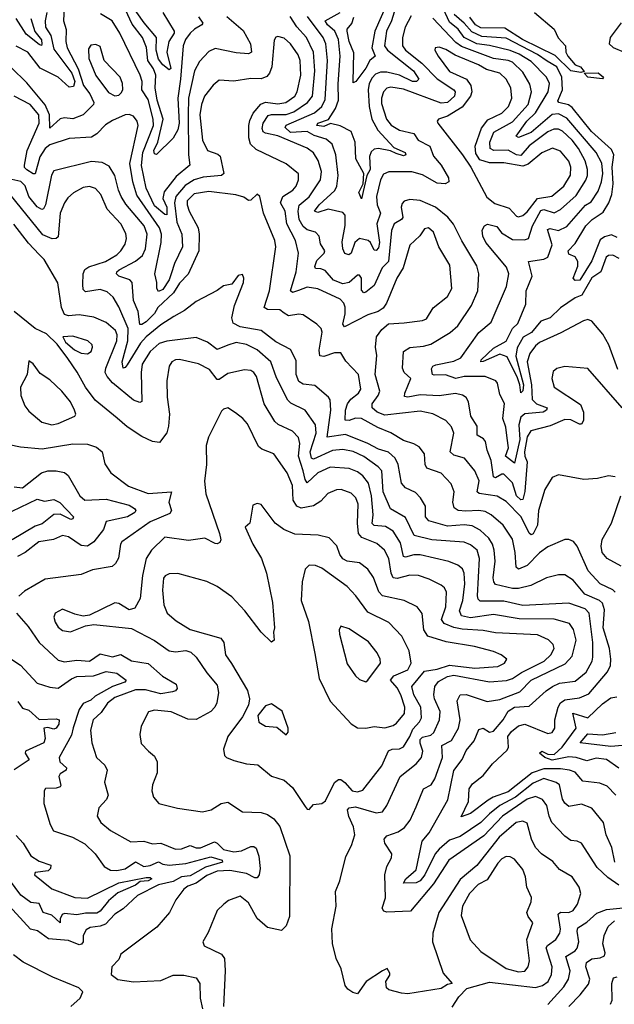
# Model space of a CAD drawing. Extents: x 1552033 to 1694788, y 811965 to 917215.
# Tile 515 of 632: x 1651091 to 1653932, y 890706 to 895410. Entities that reach past the tile are written whole.
import ezdxf

# ---------------------------------------------------------------- set-up
doc = ezdxf.new("R2010")
doc.units = 0

msp = doc.modelspace()

# ---------------------------------------------------------------- linework, layer by layer
at = {"layer": '0CON20XD'}
for points in [[(1651774.9, 895445), (1651829.7, 895355), (1651829.8, 895345), (1651804, 895305), (1651793.8, 895255), (1651813, 895177), (1651805, 895170.8), (1651775, 895194.8), (1651755, 895222), (1651742.7, 895265), (1651745.1, 895325.1), (1651686.4, 895395), (1651572.6, 895555)], [(1652901.1, 895515), (1652868.1, 895405), (1652843.8, 895355), (1652834.8, 895285), (1652848.4, 895265), (1652972.9, 895165), (1652997.7, 895125), (1652987.5, 895115), (1652968, 895115), (1652905, 895144.1), (1652845, 895160), (1652815, 895160), (1652790.9, 895149.1), (1652775, 895132.4), (1652761.4, 895105), (1652755.4, 895074.6), (1652760.3, 894995), (1652774.1, 894935), (1652802.7, 894882.7), (1652879.5, 894799.5), (1652933.1, 894775), (1652936.4, 894763.6), (1652925, 894759.2), (1652890.4, 894770.4), (1652863, 894783), (1652805, 894794.8), (1652785, 894791.3), (1652770.8, 894779.2), (1652763.1, 894756.9), (1652765.8, 894695), (1652749.6, 894665), (1652725, 894553.3), (1652711.8, 894585), (1652732.5, 894625), (1652734.7, 894675), (1652697.5, 894745), (1652693.8, 894825), (1652675.2, 894875.2), (1652622.2, 894902.2), (1652576.1, 894913.9), (1652545, 894900), (1652510.9, 894905), (1652515, 894915.2), (1652566.4, 894933.6), (1652600.2, 894985), (1652614.8, 895025), (1652613.3, 895103.3), (1652623.1, 895235), (1652614.3, 895315), (1652597.6, 895355), (1652561.4, 895385), (1652550, 895405), (1652622.9, 895445)], [(1651303.3, 895473.3), (1651301.2, 895405), (1651313.4, 895363.4), (1651311.2, 895305), (1651318.6, 895275), (1651369.9, 895175), (1651395.3, 895095.3), (1651426.1, 895056.1), (1651445.3, 895015), (1651443.8, 895005), (1651394, 894956), (1651345, 894936.8), (1651305, 894940.8), (1651285, 894936.2), (1651235, 894891.9), (1651233.2, 894955), (1651213.1, 895003.1), (1651125, 895107.5), (1651051, 895181)], [(1652842.4, 895477.6), (1652787.6, 895355), (1652774.3, 895275.7), (1652790.3, 895235), (1652763.3, 895215), (1652745, 895178.8), (1652696.5, 895115), (1652685, 895107.5), (1652684, 895114), (1652688.1, 895251.9), (1652665.4, 895305), (1652655.3, 895355), (1652656, 895365), (1652678.8, 895391.2), (1652687.5, 895422.5)], [(1653955, 894269.6), (1653925, 894284.3), (1653905, 894284.1), (1653893.9, 894276.1), (1653867.8, 894205), (1653825, 894176.7), (1653776.9, 894093.1), (1653745, 894081.1), (1653675, 894033.4), (1653625, 893986), (1653580.3, 893969.7), (1653536.1, 893915), (1653496.8, 893893.2), (1653467.2, 893842.8), (1653461.9, 893801.9), (1653497.6, 893665), (1653495, 893636), (1653485, 893626.7), (1653480.8, 893665), (1653469.1, 893699.1), (1653420, 893800), (1653385, 893812), (1653305, 893777.5), (1653294.7, 893774.7), (1653295.6, 893785), (1653355, 893840.6), (1653415.5, 893874.5), (1653445, 893933.8), (1653471.8, 893958.2), (1653509.2, 894050.8), (1653511.6, 894115), (1653539.1, 894185), (1653522, 894255), (1653595, 894266.6), (1653614.8, 894275.2), (1653635.7, 894335), (1653612.9, 894407.1), (1653625, 894411.6), (1653665, 894402.8), (1653705, 894421.9), (1653795, 894523.5), (1653820.9, 894539.1), (1653855, 894591.2), (1653870.7, 894635), (1653876.7, 894675), (1653871.7, 894725), (1653844.8, 894775), (1653705, 894939.3), (1653665, 894960.6), (1653635, 894957), (1653535, 894871.1), (1653475, 894846.5), (1653463.2, 894853.2), (1653514.4, 894925), (1653555.6, 894965), (1653616, 895065), (1653622.7, 895105), (1653607.9, 895135), (1653535, 895209.8), (1653477.3, 895245), (1653435, 895263.5), (1653335, 895287.4), (1653274.8, 895295), (1653215.2, 895325), (1653186.4, 895365), (1653145, 895398.6), (1653104.6, 895484.6)], [(1651220.9, 895445), (1651213.6, 895405), (1651215.2, 895375), (1651239.9, 895335), (1651255, 895269.2), (1651340.4, 895155), (1651355.3, 895114.7), (1651348.9, 895091.1), (1651326.9, 895086.9), (1651275, 895134.7), (1651189.1, 895179.1), (1651130.6, 895255), (1651074.1, 895284.1)], [(1652080.5, 895425), (1652158.3, 895358.3), (1652193.6, 895295), (1652198.5, 895255), (1652185, 895247.1), (1652125, 895251.9), (1652025, 895271.6), (1651995, 895257.8), (1651949.7, 895210.3), (1651926.9, 895165), (1651897.9, 895035), (1651895.4, 894954.6), (1651897.8, 894765), (1651903.8, 894715), (1651838.5, 894661.5), (1651782, 894588), (1651775.2, 894555), (1651793.7, 894515), (1651795, 894477.5), (1651785, 894479.2), (1651735, 894520.2), (1651695.1, 894605.1), (1651673.4, 894713.4), (1651679.6, 894775), (1651730.7, 894905), (1651729.6, 894935), (1651705, 895029.1), (1651674.8, 895075), (1651675.6, 895115), (1651666.6, 895145), (1651569.7, 895345), (1651533.1, 895405), (1651477.9, 895437.9)], [(1651945, 895423.1), (1651966.1, 895393.9), (1651961.9, 895385), (1651926.1, 895365), (1651905.8, 895345), (1651884, 895315), (1651872.1, 895285), (1651860, 895125), (1651846.3, 895035), (1651852.4, 894915), (1651846.5, 894883.5), (1651825, 894844.7), (1651745, 894766.2), (1651735, 894768.9), (1651731.7, 894785), (1651750.9, 894825), (1651777.1, 894935), (1651748.1, 895025), (1651738.9, 895085), (1651741.4, 895145), (1651731.3, 895175), (1651704, 895215), (1651696.4, 895276.4), (1651677.3, 895325), (1651629.1, 895389.1), (1651596.8, 895456.8)], [(1652961, 895429), (1652933.4, 895375), (1652919.5, 895325), (1652920.8, 895285), (1652934.7, 895265), (1653012.1, 895202.1), (1653085, 895127), (1653165.3, 895075), (1653171.2, 895065), (1653168.9, 895045), (1653135.4, 895015), (1653105, 895011), (1652925, 895077.3), (1652865, 895087.6), (1652845, 895082.2), (1652829.2, 895065), (1652819.4, 895035), (1652819.3, 895009.3), (1652843.5, 894935), (1652866.2, 894906.1), (1652905, 894882.1), (1652975, 894865.7), (1652995.5, 894835), (1653050.4, 894805), (1653067.5, 894757.5), (1653104.8, 894714.8), (1653139.3, 894655), (1653142.2, 894635), (1653124, 894626), (1653085, 894629.5), (1653015, 894669), (1652965, 894682.6), (1652855, 894682.3), (1652828.8, 894671.2), (1652815.2, 894644.8), (1652795.2, 894565), (1652798.4, 894525), (1652815.3, 894485), (1652797.1, 894435), (1652810.1, 894345), (1652805, 894320), (1652795, 894307.3), (1652785, 894309.4), (1652767.2, 894345), (1652755.6, 894355.6), (1652715, 894364.7), (1652691.9, 894345), (1652674.7, 894295), (1652663.1, 894286.9), (1652645, 894293.2), (1652635.4, 894315), (1652631.9, 894348.1), (1652646.9, 894426.9), (1652645.9, 894475.9), (1652635, 894489), (1652565, 894504.3), (1652515, 894488.2), (1652500, 894495), (1652522, 894525), (1652596.9, 894593.1), (1652607.1, 894615), (1652612.6, 894665), (1652601.2, 894765), (1652583.8, 894815), (1652555, 894839.5), (1652497.4, 894857.4), (1652465, 894876.1), (1652385, 894871.6), (1652360.2, 894895), (1652364.3, 894905.7), (1652499, 894965), (1652534.4, 894995.6), (1652551, 895029), (1652562.1, 895215), (1652553.8, 895295), (1652541.6, 895325), (1652465.8, 895425)], [(1652415.9, 895375.9), (1652383.8, 895425)], [(1653945, 894370), (1653918.7, 894381.3), (1653885, 894373.2), (1653865, 894357.4), (1653825, 894257.7), (1653766.8, 894165), (1653745, 894163.7), (1653735.5, 894175), (1653757.7, 894232.3), (1653758.3, 894255), (1653745, 894277.3), (1653715, 894290), (1653711.4, 894305), (1653745, 894340), (1653795.7, 894425), (1653825.9, 894455), (1653879.4, 894490.6), (1653905.6, 894535), (1653919.8, 894575), (1653926.7, 894625), (1653921.5, 894705), (1653929, 894765), (1653919.1, 894789.1), (1653823.6, 894875), (1653730.5, 894990.5), (1653713, 895003), (1653667.5, 895015), (1653661.5, 895021.5), (1653684, 895075), (1653681.7, 895135), (1653657.9, 895185), (1653611.5, 895211.5), (1653565, 895243.9), (1653415, 895321.6), (1653298.9, 895328.9), (1653251.2, 895351.2), (1653215, 895394.1), (1653167.1, 895435)], [(1653551.5, 895445), (1653644.3, 895365), (1653663.1, 895323.1), (1653699.1, 895285), (1653700.8, 895255), (1653709.5, 895235), (1653745, 895194.6), (1653770, 895185), (1653787.5, 895162.5), (1653772.7, 895157.3), (1653725, 895165.3), (1653648.8, 895238.8), (1653493.3, 895315), (1653408.8, 895368.8), (1653295, 895371.5), (1653269.6, 895385), (1653242.6, 895422.6)], [(1651143.8, 895415), (1651164.2, 895354.2), (1651195, 895313.1), (1651197.6, 895292.4), (1651195, 895287.1), (1651185, 895292), (1651121.5, 895341.5), (1651074.4, 895415)], [(1653969.1, 893555), (1653805, 893742.9), (1653695, 893753.8), (1653656.9, 893743.1), (1653640.5, 893729.5), (1653633.6, 893695), (1653644.5, 893655), (1653770.7, 893570.7), (1653784.1, 893535), (1653784.7, 893495.3), (1653775, 893478.1), (1653765, 893477.9), (1653725, 893498.2), (1653695, 893500), (1653625, 893469.3), (1653534, 893445), (1653515, 893417.3), (1653503.7, 893345), (1653504, 893325), (1653515, 893296.8), (1653503.8, 893156.2), (1653495, 893117.5), (1653485, 893115.9), (1653464.8, 893135), (1653445, 893197), (1653405, 893238.5), (1653395, 893239.2), (1653365, 893221.8), (1653355, 893226.5), (1653343.4, 893303.4), (1653323.9, 893353.9), (1653317.1, 893395), (1653307.7, 893407.7), (1653277.3, 893425), (1653277.6, 893467.6), (1653247.2, 893515), (1653234.7, 893584.7), (1653224.4, 893605), (1653206.7, 893616.7), (1653173.8, 893623.8), (1653095, 893613.1), (1653005, 893618.4), (1652945.9, 893605.9), (1652930, 893610), (1652930.5, 893625), (1652960, 893695), (1652928.1, 893725), (1652920, 893745), (1652924.7, 893825.2), (1652955, 893843.3), (1653019.9, 893850.1), (1653055, 893860.5), (1653147.3, 893915), (1653185, 893946.9), (1653249.1, 894045), (1653279.6, 894115), (1653285.5, 894195), (1653274.6, 894234.6), (1653203.1, 894353.1), (1653163, 894433), (1653136.6, 894466.6), (1653077.1, 894515), (1653005, 894546.8), (1652955, 894550.9), (1652927.5, 894542.5), (1652918, 894532), (1652913.8, 894515), (1652921.2, 894465), (1652915.2, 894454.8), (1652880.3, 894435), (1652867.3, 894402.7), (1652852.6, 894255), (1652822.6, 894225), (1652785, 894140.6), (1652745, 894107.7), (1652735, 894104.5), (1652725, 894118), (1652724.7, 894174.7), (1652715, 894189.5), (1652705, 894189.1), (1652665, 894153.7), (1652635, 894147.8), (1652590.3, 894165), (1652551.2, 894211.2), (1652530.1, 894219.9), (1652505, 894221.1), (1652500.9, 894230.9), (1652511, 894259), (1652546.4, 894295), (1652548.5, 894305), (1652528.8, 894338.8), (1652522.5, 894375), (1652504.7, 894394.7), (1652465, 894406.2), (1652445, 894421.1), (1652426.6, 894455), (1652421.4, 894495), (1652426.2, 894523.8), (1652475, 894563.2), (1652528.3, 894645), (1652533, 894685), (1652516.8, 894736.8), (1652495, 894774.5), (1652465, 894796.5), (1652325, 894855.1), (1652265, 894867.2), (1652254.6, 894874.6), (1652249.3, 894889.3), (1652254.1, 894915), (1652278.1, 894951.9), (1652295, 894957.1), (1652365, 894957.6), (1652400.8, 894969.2), (1652466.6, 895015), (1652489.7, 895045), (1652501.7, 895165), (1652495.1, 895255.1), (1652460.9, 895325), (1652415.9, 895375.9)], [(1653948.3, 893738.3), (1653906.5, 893856.5), (1653878, 893908), (1653825, 893970), (1653805, 893976.9), (1653785, 893971.9), (1653676.9, 893913.1), (1653575, 893867.5), (1653555, 893851.8), (1653528.1, 893815), (1653515.2, 893775), (1653536.7, 893665), (1653540.2, 893595), (1653560.7, 893575), (1653611.5, 893555), (1653608.4, 893545), (1653591.5, 893535), (1653505, 893527.2), (1653485, 893511.1), (1653475.3, 893475), (1653480.7, 893405), (1653455, 893291.5), (1653411.6, 893325), (1653426.9, 893365), (1653420.9, 893410.9), (1653413.6, 893463.6), (1653399.8, 893505), (1653406.7, 893576.7), (1653385, 893618.8), (1653373.9, 893673.9), (1653365.6, 893685), (1653315, 893705.3), (1653215, 893705.4), (1653175, 893696.2), (1653125, 893713), (1653071.4, 893711.4), (1653063.8, 893715), (1653058.2, 893741.8), (1653065.5, 893754.5), (1653079.2, 893760.8), (1653165, 893778.8), (1653198.2, 893795), (1653284.6, 893915), (1653343.4, 893965), (1653417, 894135), (1653428.9, 894195), (1653417.7, 894227.7), (1653318.1, 894345), (1653304, 894375), (1653300.5, 894405), (1653311.4, 894425), (1653326.8, 894433.2), (1653371.1, 894421.1), (1653392.4, 894392.4), (1653445, 894359.8), (1653502.2, 894357.8), (1653522.2, 894365), (1653540.9, 894425), (1653580.9, 894499.1), (1653595, 894503.9), (1653645, 894487.8), (1653675, 894503.2), (1653749.4, 894570.6), (1653796.4, 894643.6), (1653803.3, 894665), (1653803.7, 894695), (1653792.5, 894735), (1653760.8, 894795), (1653731.5, 894835), (1653685, 894877), (1653665, 894887.2), (1653642.4, 894887.6), (1653615, 894874), (1653525, 894806.5), (1653485, 894761.5), (1653465, 894764.6), (1653425, 894786), (1653356.7, 894785), (1653339.2, 894795), (1653337.9, 894825), (1653357.1, 894872.9), (1653445, 894921.2), (1653520.7, 895005), (1653536.1, 895065), (1653528.8, 895101.2), (1653495, 895158.6), (1653445, 895207.2), (1653425, 895215.7), (1653355, 895224.5), (1653201.4, 895281.4), (1653175, 895300.3), (1653065, 895416.8)], [(1653965, 895394.2), (1653912.3, 895325), (1653907.1, 895295), (1653926.6, 895276.6), (1653978.5, 895255)], [(1653935.5, 893225.5), (1653905, 893231.4), (1653851.7, 893218.3), (1653786.2, 893213.8), (1653665, 893235.8), (1653635, 893222.5), (1653599.5, 893165), (1653570, 893065), (1653565.2, 892995), (1653545, 892953.6), (1653535, 892948.2), (1653525, 892956.4), (1653487.4, 893035), (1653415, 893108.1), (1653373.1, 893133.1), (1653287, 893147), (1653276.1, 893155), (1653286.2, 893206.2), (1653265, 893254.4), (1653216.5, 893315), (1653165, 893329.7), (1653148.5, 893345), (1653165.9, 893435), (1653154.6, 893465), (1653126.4, 893495), (1653065, 893527.6), (1653005, 893540), (1652835, 893519.9), (1652798.6, 893535), (1652775.3, 893555), (1652774.6, 893575), (1652804.3, 893615), (1652811.2, 893635), (1652789.5, 893715), (1652798.2, 893805), (1652791.4, 893845), (1652795.4, 893895), (1652820.8, 893929.1), (1652853.7, 893956.3), (1652927.9, 893962.1), (1653015, 893972.3), (1653035, 893981.1), (1653067.3, 894032.7), (1653135, 894088.1), (1653156.2, 894125), (1653146.6, 894236.6), (1653094.3, 894324.3), (1653068, 894395), (1653045, 894415.4), (1653025, 894410.6), (1653003.4, 894376.6), (1652955, 894332.5), (1652923.4, 894225), (1652892.3, 894175), (1652843.9, 894056.1), (1652828.3, 894031.7), (1652804.6, 894015.4), (1652755, 893999.1), (1652643.3, 893943.2), (1652634.8, 893954.8), (1652646.5, 894005), (1652645.8, 894035.8), (1652639.6, 894055), (1652622.5, 894075), (1652515, 894124.5), (1652465, 894131.4), (1652423.8, 894116.2), (1652395, 894106.1), (1652384.8, 894114.8), (1652412, 894205), (1652423, 894295), (1652408.4, 894355), (1652367.2, 894435), (1652359.5, 894495), (1652336.7, 894535), (1652348.4, 894565), (1652396.2, 894595), (1652412.7, 894615), (1652424, 894645), (1652423.2, 894673.2), (1652365, 894721.5), (1652220.5, 894790.5), (1652194.6, 894814.6), (1652185.2, 894845), (1652185.3, 894905), (1652191.2, 894928.8), (1652206.8, 894963.2), (1652243.4, 895006.6), (1652265, 895016.6), (1652325, 895008.1), (1652363.3, 895015), (1652405, 895044.7), (1652417.6, 895065), (1652433.9, 895145), (1652432, 895215), (1652421.9, 895241.9), (1652384.6, 895295), (1652355, 895321.3), (1652325, 895328.9), (1652315, 895325.7), (1652307.3, 895312.7), (1652295.9, 895184.1), (1652285.5, 895155), (1652271.8, 895138.2), (1652245, 895126.9), (1652195, 895129.2), (1652115, 895115.5), (1652045, 895121.1), (1652015, 895097.8), (1651974.3, 895045), (1651959.8, 895005), (1651952.6, 894955), (1651964.5, 894835), (1651988.2, 894785), (1652038.1, 894768.1), (1652048.5, 894758.5), (1652067.1, 894675), (1652055.2, 894664.8), (1651967.8, 894657.8), (1651924.9, 894645.1), (1651882.3, 894617.7), (1651837.5, 894565), (1651831.1, 894535), (1651842.6, 894442.6), (1651865.2, 894385), (1651869.7, 894325), (1651831.2, 894245), (1651815, 894195.6), (1651805, 894167.3), (1651775, 894120.5), (1651755, 894111.8), (1651746.9, 894125), (1651747.2, 894155), (1651736.7, 894195), (1651767.7, 894345), (1651769.2, 894385), (1651758.4, 894415), (1651651.1, 894571.1), (1651631, 894635), (1651616.7, 894723.3), (1651656.7, 894905), (1651653.1, 894925), (1651635, 894948.9), (1651615, 894956.5), (1651595.4, 894954.6), (1651535, 894927.7), (1651501.6, 894908.4), (1651460, 894865), (1651435, 894849.3), (1651328.2, 894841.8), (1651235, 894811.5), (1651213.7, 894795), (1651188, 894755), (1651165.7, 894674.3), (1651155, 894673.7), (1651125, 894692.5), (1651114.4, 894704.4), (1651114.2, 894714.2), (1651126.7, 894785), (1651184.3, 894915), (1651183.2, 894955), (1651140.8, 895005), (1651065, 895044.8)], [(1651545, 895046.2), (1651565, 895049.5), (1651578.2, 895061.8), (1651583.3, 895076.7), (1651582.7, 895105), (1651572, 895135), (1651495.3, 895215), (1651475, 895282), (1651455, 895291.4), (1651431.7, 895288.3), (1651419.7, 895270.3), (1651421.8, 895225), (1651455, 895143.5), (1651515, 895062.1), (1651545, 895046.2)], [(1653475, 894468.7), (1653495, 894474.7), (1653515, 894491.6), (1653564.7, 894555.3), (1653633.8, 894566.2), (1653691.6, 894615), (1653722.5, 894667.5), (1653723.8, 894705), (1653715, 894734.4), (1653675, 894781.3), (1653636.5, 894796.5), (1653585, 894774.3), (1653520.4, 894719.6), (1653495, 894709.9), (1653405, 894725.5), (1653335, 894725.6), (1653290.1, 894740.1), (1653271.2, 894771.2), (1653267.5, 894805), (1653298.1, 894891.9), (1653328.6, 894931.4), (1653395, 894963.9), (1653426.3, 894995), (1653442.8, 895035), (1653438.3, 895085), (1653414.7, 895125), (1653385.1, 895155.1), (1653321.8, 895171.8), (1653283.1, 895195), (1653171.1, 895241.1), (1653127.4, 895267.4), (1653095, 895279.4), (1653076.7, 895275), (1653074.3, 895265), (1653090.4, 895235), (1653145, 895162.2), (1653226.1, 895126.1), (1653246.7, 895095), (1653251.7, 895065), (1653244.5, 895045), (1653205, 894991.9), (1653135, 894949.7), (1653092.5, 894935), (1653085.8, 894925), (1653088.6, 894915), (1653207.5, 894765), (1653245.9, 894705.9), (1653322.8, 894562.8), (1653361.9, 894531.9), (1653429.5, 894509.5), (1653465, 894471.8), (1653475, 894468.7)], [(1653875, 895126.7), (1653805.5, 895135.5), (1653787.5, 895155), (1653855, 895155.3), (1653880, 895135), (1653875, 895126.7)], [(1653936.5, 892675), (1653925, 892686.7), (1653865, 892714.6), (1653806.9, 892776.9), (1653754.1, 892894.1), (1653737, 892917), (1653715, 892927.1), (1653695, 892926.7), (1653615, 892891.6), (1653575, 892863.5), (1653515, 892802.4), (1653474.3, 892784.3), (1653463.2, 892795), (1653459.1, 892865), (1653445, 892927.5), (1653400.4, 892995), (1653344.4, 893044.4), (1653315, 893060.5), (1653285.2, 893065.2), (1653222.2, 893062.2), (1653185.6, 893065.6), (1653167.3, 893077.3), (1653160.8, 893105), (1653166.9, 893155), (1653153, 893193), (1653105, 893243.1), (1653036.8, 893266.8), (1653028.4, 893285), (1653024.5, 893335), (1652999.1, 893369.1), (1652973.8, 893383.8), (1652925, 893399.6), (1652865, 893436.4), (1652801.9, 893461.9), (1652725, 893503.9), (1652695, 893505.5), (1652665, 893494.5), (1652645.9, 893495.9), (1652647.6, 893545), (1652657.3, 893575), (1652673.8, 893596.2), (1652710.3, 893625), (1652721.1, 893645), (1652710.4, 893715), (1652649.1, 893779.1), (1652625, 893818.9), (1652595, 893818.9), (1652545, 893800.8), (1652524.7, 893804.7), (1652521.8, 893831.8), (1652536.4, 893916.4), (1652530.9, 893935), (1652511.5, 893955), (1652445, 894000.6), (1652425, 894003.6), (1652375, 893994.6), (1652355, 894008.5), (1652333.9, 894023.9), (1652274.7, 894024.8), (1652260, 894035), (1652284.6, 894114.6), (1652315.3, 894325), (1652310.9, 894355), (1652255.4, 894485), (1652239.2, 894565), (1652225, 894576.2), (1652195, 894547.5), (1652185, 894545.8), (1652161.7, 894561.7), (1652123.1, 894573.1), (1651995, 894589.4), (1651925, 894577.2), (1651891, 894545), (1651891, 894525), (1651901.4, 894495), (1651944.2, 894415), (1651949.4, 894385), (1651946.9, 894305), (1651895.6, 894194.4), (1651855, 894150.7), (1651825.3, 894104.7), (1651751.9, 894035), (1651735.9, 894005.9), (1651695, 893965.8), (1651675, 893953), (1651665, 893953.1), (1651657.5, 894015), (1651635, 894068.8), (1651628.4, 894155), (1651617.1, 894167.1), (1651565.6, 894185), (1651553.5, 894195), (1651555.4, 894205), (1651567.1, 894215), (1651644.1, 894255.9), (1651677.3, 894282.7), (1651692.5, 894315), (1651699.8, 894385), (1651685.2, 894425), (1651599.1, 894529.1), (1651576.7, 894565), (1651563, 894595), (1651545.8, 894665), (1651519.5, 894709.5), (1651485, 894728.2), (1651435, 894731.8), (1651255, 894687.5), (1651243.6, 894666.4), (1651215, 894525.7), (1651205, 894505.5), (1651197, 894503), (1651175, 894515.9), (1651135.6, 894565), (1651116.9, 894616.9), (1651096.1, 894636.1), (1651039.1, 894649.1)], [(1653940, 891705), (1653897.7, 891747.7), (1653862.9, 891762.9), (1653782, 891772), (1653745, 891814.7), (1653718.6, 891825), (1653675, 891831.5), (1653595, 891830.7), (1653538.9, 891811.1), (1653425, 891721.3), (1653354, 891696), (1653329.1, 891680.9), (1653245, 891617.1), (1653200.9, 891600.9), (1653234.7, 891675), (1653238.4, 891735), (1653255, 891759.2), (1653305, 891798.9), (1653350, 891855), (1653420.7, 891919.3), (1653425.8, 891934.2), (1653423.8, 891985), (1653440.2, 892009.8), (1653475, 892036.5), (1653505, 892044.7), (1653615, 892000.3), (1653635, 892003.8), (1653648, 892025), (1653647.7, 892065), (1653663.1, 892125), (1653674.3, 892145.7), (1653695, 892159.8), (1653765, 892169.5), (1653810.3, 892189.7), (1653900.3, 892295), (1653913.6, 892325), (1653915.7, 892355), (1653908.3, 892405), (1653878.6, 892505), (1653885, 892590), (1653875, 892622.8), (1653861.1, 892635), (1653791.9, 892665), (1653735, 892732.7), (1653695, 892757.5), (1653665, 892758.2), (1653607.4, 892742.6), (1653532.7, 892707.3), (1653475, 892692.4), (1653445, 892692.2), (1653365, 892712), (1653355.9, 892725), (1653353.7, 892743.7), (1653363.2, 892823.2), (1653357.3, 892875), (1653350.4, 892905), (1653332.5, 892932.5), (1653290.6, 892970.6), (1653252.6, 892992.6), (1653215, 892997.3), (1653135, 892990.3), (1653045.6, 893015.6), (1653030.7, 893035), (1653029.6, 893085), (1653005.5, 893125), (1652981.7, 893151.7), (1652935, 893173.8), (1652916.1, 893195), (1652899.6, 893285), (1652885.1, 893315.1), (1652853.6, 893343.6), (1652805, 893358.3), (1652754.7, 893385), (1652648.2, 893428.2), (1652560.5, 893415), (1652577.2, 893545), (1652574, 893594), (1652566.9, 893606.9), (1652501.7, 893661.7), (1652445, 893668.8), (1652425, 893681.1), (1652411.9, 893715), (1652412.3, 893782.3), (1652385.5, 893835), (1652315, 893870.3), (1652245, 893924.7), (1652145, 893943), (1652110.4, 893960.4), (1652104, 893985), (1652118.2, 894045), (1652160, 894155), (1652162.5, 894175), (1652155, 894192.5), (1652135, 894187.5), (1652105, 894146.2), (1652065, 894139.2), (1652034.6, 894115.4), (1651935, 894063.1), (1651879, 894021), (1651827.4, 893992.6), (1651765, 893951.8), (1651695, 893894.4), (1651668.8, 893865), (1651605, 893760.8), (1651595, 893748.2), (1651585, 893745.7), (1651580.4, 893775), (1651607.3, 893875), (1651609.9, 893935), (1651565, 894038.5), (1651537.3, 894085), (1651509.2, 894109.1), (1651475, 894120.6), (1651405, 894110.4), (1651395, 894120.8), (1651392.4, 894145), (1651395.2, 894195), (1651403.1, 894216.9), (1651421.5, 894228.5), (1651501.8, 894255), (1651555, 894286.8), (1651575, 894305.5), (1651595, 894337.5), (1651602, 894365), (1651598.8, 894388.8), (1651574.7, 894435), (1651509.7, 894505), (1651478.4, 894575), (1651453.4, 894603.4), (1651425, 894613.2), (1651395, 894607.6), (1651347.8, 894582.2), (1651321.6, 894558.4), (1651304.7, 894535), (1651285.3, 894485), (1651275, 894372.9), (1651265, 894364.6), (1651246.5, 894363.5), (1651201.5, 894381.5), (1651045, 894574.7)], [(1653335, 891616.5), (1653294.9, 891575.1), (1653195, 891508.2), (1653145, 891489.3), (1653095, 891447.3), (1653076.4, 891425), (1653026.1, 891323.9), (1653004.1, 891295), (1652985, 891286.9), (1652924.7, 891285), (1652935.4, 891305), (1652985, 891348.2), (1653014.5, 891485), (1653047.2, 891525), (1653136.9, 891683.1), (1653165, 891822.7), (1653204.7, 891875), (1653225, 891919.2), (1653262.1, 891965), (1653285, 892018.1), (1653305, 892024.6), (1653335, 892005.5), (1653355, 892011.2), (1653400.4, 892065), (1653425, 892106.8), (1653454.6, 892125.4), (1653525, 892131), (1653605.8, 892204.2), (1653636.9, 892225), (1653669.6, 892240.4), (1653745, 892249.3), (1653796.8, 892293.2), (1653825.7, 892345), (1653830, 892365), (1653828.7, 892435), (1653812.2, 892575), (1653792.1, 892595), (1653715, 892622.4), (1653495, 892611.4), (1653405, 892631.6), (1653291.2, 892631.2), (1653281.4, 892641.4), (1653278, 892658), (1653288.5, 892835), (1653276.1, 892876.1), (1653245, 892900.3), (1653215, 892914.1), (1653060, 892925), (1652975.7, 892945.7), (1652935, 893031.8), (1652862.8, 893072.8), (1652827.6, 893155), (1652820.9, 893255), (1652804.3, 893274.3), (1652735, 893323.3), (1652685, 893347.5), (1652635, 893355.9), (1652585, 893351.2), (1652495, 893311), (1652485, 893314.7), (1652479.6, 893345), (1652508, 893435), (1652504.5, 893474.5), (1652455, 893543.8), (1652387.3, 893577.3), (1652371.8, 893591.8), (1652318.2, 893698.2), (1652290.3, 893775), (1652225, 893833), (1652175, 893858.7), (1652125, 893867.4), (1652085, 893854.8), (1652035, 893833.9), (1651989.3, 893869.3), (1651935, 893891.2), (1651795, 893874), (1651757.7, 893862.3), (1651714.7, 893825), (1651676.1, 893763.9), (1651671, 893725), (1651674.5, 893585.5), (1651665, 893580.8), (1651635, 893591.6), (1651534.6, 893674.6), (1651508.9, 893705), (1651500.2, 893725), (1651502.6, 893745), (1651555.5, 893875), (1651557.2, 893905), (1651548.4, 893925), (1651505, 893962.9), (1651445, 893988.9), (1651375, 894000), (1651324.3, 893994.3), (1651305, 894002.1), (1651291.1, 894035), (1651273.1, 894153.1), (1651207.5, 894265), (1651185, 894288.2), (1651132.7, 894342.7), (1651062.6, 894432.6)], [(1653953.8, 891275), (1653901.2, 891311.2), (1653850.1, 891360.1), (1653775, 891475.5), (1653755.3, 891485.3), (1653725, 891488.9), (1653695, 891509.2), (1653633.9, 891573.9), (1653621.6, 891605), (1653609.2, 891655), (1653588.2, 891685), (1653555, 891698.4), (1653515, 891686.7), (1653397.5, 891605), (1653309.2, 891510.8), (1653141.8, 891395), (1653068, 891282), (1652958.7, 891151.3), (1652845, 891145.3), (1652831.5, 891151.5), (1652823.4, 891165), (1652838.2, 891215), (1652835.2, 891324.8), (1652845.3, 891364.7), (1652867.3, 891405), (1652869.6, 891425), (1652835.3, 891475), (1652832.7, 891495), (1652845, 891510), (1652899.9, 891530.1), (1652929.1, 891550.9), (1652956.8, 891585), (1652985, 891649.2), (1653020.4, 891735), (1653057.5, 891755), (1653075, 891782.9), (1653111.1, 891885), (1653108.4, 891941.6), (1653154.5, 891965.5), (1653187.1, 892025), (1653196.2, 892065), (1653181.8, 892155), (1653195, 892183.6), (1653225, 892185.9), (1653325, 892152.4), (1653385, 892161.6), (1653480.6, 892199.4), (1653534.9, 892255.1), (1653697.3, 892332.7), (1653731, 892369), (1653750.2, 892445), (1653737.3, 892497.3), (1653718.5, 892525), (1653645.2, 892545.2), (1653477.7, 892547.7), (1653355, 892567.5), (1653245, 892552.6), (1653201.7, 892561.7), (1653192.2, 892585), (1653207.8, 892635), (1653217.8, 892715), (1653215.2, 892765.2), (1653206.5, 892786.5), (1653185, 892803.2), (1653141.7, 892821.7), (1653005, 892852.7), (1652975, 892853.9), (1652935, 892841.9), (1652925.2, 892845.2), (1652910.5, 892910.5), (1652875.8, 892965.8), (1652838.5, 892988.5), (1652785, 892993.7), (1652775, 893003.3), (1652780.2, 893045), (1652771.9, 893135), (1652757.4, 893195), (1652731.3, 893231.4), (1652705, 893249.5), (1652665, 893265.7), (1652575, 893271.9), (1652515, 893245.2), (1652465, 893197.3), (1652455, 893212.9), (1652445.1, 893255), (1652422.8, 893325), (1652429.3, 893385), (1652423.1, 893413.1), (1652394.2, 893444.2), (1652326.1, 893476.1), (1652309.7, 893489.7), (1652258.7, 893575), (1652222.3, 893705), (1652210, 893725), (1652195, 893734.5), (1652165, 893737.3), (1652085, 893720), (1652045, 893691.3), (1652035, 893690.8), (1651998.3, 893738.3), (1651945.2, 893765.2), (1651855, 893786.1), (1651835, 893784.2), (1651818.8, 893775), (1651804.7, 893755), (1651793.8, 893685), (1651796.1, 893606.1), (1651807.7, 893525), (1651802.7, 893467.3), (1651794.6, 893435.4), (1651759.8, 893390.2), (1651725, 893394.7), (1651675, 893419.3), (1651605, 893464.2), (1651556.9, 893506.9), (1651451.7, 893591.7), (1651405.2, 893655), (1651366.4, 893726.4), (1651321.3, 893791.3), (1651269.7, 893859.7), (1651218.8, 893908.8), (1651165, 893934.5), (1651065, 894015.4)], [(1651415, 893813.4), (1651433.3, 893825), (1651439.5, 893845), (1651436.8, 893856.8), (1651417.1, 893875), (1651345, 893898.2), (1651296.7, 893895), (1651309.8, 893869.8), (1651353.3, 893833.3), (1651385, 893817.3), (1651415, 893813.4)], [(1651245, 893474.2), (1651275, 893480.8), (1651354, 893515), (1651358.9, 893525), (1651353.1, 893545), (1651333.2, 893585), (1651292.1, 893635), (1651235, 893688.9), (1651189.6, 893719.6), (1651155, 893766.2), (1651135, 893780), (1651126.7, 893715), (1651095, 893654), (1651097, 893615), (1651116.5, 893565), (1651135, 893539.1), (1651196.9, 893486.9), (1651245, 893474.2)], [(1653158.2, 890691.8), (1653189.1, 890740.9), (1653227.9, 890782.1), (1653335, 890811.6), (1653555, 890785.6), (1653589.5, 890795), (1653615.8, 890815), (1653631.8, 890848.2), (1653635.7, 890884.3), (1653606.1, 890975), (1653613.1, 890986.9), (1653653.2, 891015), (1653671.8, 891045), (1653674.7, 891065.3), (1653663.7, 891136.3), (1653675, 891146.7), (1653715, 891144.8), (1653735.2, 891154.8), (1653755.4, 891185), (1653772.7, 891235), (1653764.5, 891265), (1653730.6, 891315), (1653670.5, 891350.5), (1653637.8, 891387.8), (1653583.5, 891425), (1653555.2, 891455.2), (1653536.6, 891495), (1653515, 891570.5), (1653495, 891580.6), (1653463.8, 891575), (1653382.5, 891505), (1653275, 891368.4), (1653195, 891301.8), (1653093.1, 891145), (1653064.6, 891045), (1653063.1, 891005), (1653113.8, 890855), (1653157.5, 890805), (1653135, 890800), (1653105, 890781.2), (1652945, 890755.7), (1652915, 890758.6), (1652855, 890774.4), (1652844, 890784), (1652840, 890815), (1652860, 890845), (1652860, 890855), (1652847, 890877), (1652824.2, 890865.8), (1652746.2, 890815), (1652705, 890756.7), (1652682.3, 890762.3), (1652658.3, 890778.3), (1652646.2, 890795), (1652626.9, 890875), (1652602.5, 890925), (1652585.8, 890995.7), (1652583.3, 891066.7), (1652603.1, 891175), (1652600.6, 891245), (1652620.9, 891295), (1652648.7, 891411.3), (1652677.1, 891465), (1652691.8, 891515), (1652686.8, 891553.2), (1652663.1, 891603.1), (1652656.8, 891635), (1652665, 891645.3), (1652695, 891650), (1652795, 891620), (1652825.2, 891624.8), (1652845.9, 891655), (1652908.5, 891795), (1652985, 891854.1), (1653011.4, 891885), (1653017.3, 891915), (1653004, 891954), (1653005, 891970.4), (1653015, 891982), (1653055, 891992.2), (1653069.7, 892005), (1653097.1, 892065), (1653099.4, 892105), (1653072.8, 892165), (1653070.3, 892185), (1653074.1, 892225), (1653091.7, 892248.3), (1653135, 892271.5), (1653165, 892279.1), (1653335, 892246.3), (1653417.7, 892252.3), (1653445, 892261.9), (1653488.9, 892291.1), (1653596.9, 892345), (1653628.1, 892375), (1653644.7, 892405), (1653639.2, 892425), (1653617.5, 892447.5), (1653565, 892471.2), (1653365, 892480), (1653305, 892491.9), (1653205, 892498.2), (1653165, 892505.8), (1653119.6, 892525), (1653105.7, 892545), (1653126.7, 892605), (1653130.3, 892675), (1653120, 892695), (1653105, 892707.7), (1653047.4, 892737.4), (1652996.2, 892753.8), (1652955, 892756.5), (1652895, 892739.5), (1652875, 892743.8), (1652865.2, 892765.2), (1652854.8, 892835), (1652834.7, 892875), (1652798.1, 892908.1), (1652726.1, 892936.1), (1652709.5, 892955), (1652704.8, 893005.2), (1652707.8, 893095), (1652696.7, 893125), (1652675, 893147.7), (1652626.7, 893165), (1652605, 893164.5), (1652563.7, 893146.3), (1652530.3, 893109.7), (1652495, 893087.7), (1652436.4, 893076.4), (1652415, 893085.3), (1652397.7, 893115), (1652395.3, 893184.7), (1652369.3, 893245), (1652305, 893335.6), (1652248.2, 893358.2), (1652231.4, 893371.4), (1652178.9, 893478.9), (1652157.1, 893505), (1652121.7, 893531.7), (1652085, 893555.6), (1652065, 893549.5), (1652055, 893539.5), (1651993.9, 893416.1), (1651982.2, 893375), (1651983.3, 893285), (1651974.5, 893205.5), (1651980.4, 893145), (1652046.5, 892955), (1652052.2, 892925), (1652047.5, 892912.5), (1652035, 892905.7), (1652025, 892907.8), (1651975, 892933.3), (1651897.7, 892922.3), (1651785, 892938.2), (1651720.4, 892875), (1651696, 892835), (1651677.9, 892755), (1651666.2, 892645), (1651641.3, 892598.7), (1651615, 892590.8), (1651565, 892620), (1651545, 892624), (1651425, 892565.8), (1651395, 892560), (1651355, 892569.2), (1651295.6, 892594.4), (1651260, 892575), (1651254.5, 892555), (1651260.8, 892530.8), (1651275, 892507.1), (1651295, 892491.1), (1651334.4, 892485.6), (1651405, 892514), (1651445, 892521.2), (1651625, 892501.9), (1651735, 892444.7), (1651805, 892395.4), (1651835, 892390.4), (1651885, 892396.9), (1651908.3, 892388.3), (1651935, 892364.4), (1651985, 892290), (1652035, 892230), (1652041.2, 892195), (1652033.4, 892146.6), (1652023.6, 892125), (1652004.8, 892105.2), (1651935, 892065.9), (1651895, 892068.1), (1651815, 892102.4), (1651735, 892111.8), (1651707.4, 892102.6), (1651671.5, 892035), (1651664.5, 891994.5), (1651671.2, 891951.2), (1651705.9, 891915.9), (1651735, 891890.8), (1651747.8, 891865), (1651748.3, 891811.7), (1651725.7, 891755), (1651722.2, 891725), (1651730, 891695), (1651756.2, 891665), (1651845, 891642.5), (1651965.2, 891624.8), (1652006, 891635), (1652054, 891666), (1652085, 891671.1), (1652155, 891626), (1652245, 891622.9), (1652275, 891612.7), (1652305, 891591.9), (1652334.5, 891555), (1652381.8, 891415), (1652380.8, 891125), (1652365, 891080), (1652341.7, 891058.3), (1652275, 891072.2), (1652225, 891115.6), (1652185, 891191.1), (1652145, 891223.1), (1652088.7, 891201.3), (1652066.2, 891183.8), (1652035, 891154), (1651991.5, 891048.5), (1651966, 891005), (1651973.3, 890985), (1652055, 890945.5), (1652070, 890925), (1652073.3, 890865), (1652064.5, 890695)], [(1651040.7, 893380.7), (1651095, 893368.9), (1651199.3, 893359.3), (1651345, 893383.5), (1651415, 893382.4), (1651458, 893368), (1651485.4, 893345), (1651497.7, 893287.7), (1651526.7, 893245), (1651611.4, 893181.4), (1651705, 893145.8), (1651816.2, 893155), (1651803.8, 893105), (1651817.1, 893065), (1651808.7, 893051.3), (1651715, 893010.6), (1651579.2, 892915), (1651572.9, 892905), (1651562.7, 892837.3), (1651548.5, 892811.5), (1651532.6, 892797.4), (1651439.1, 892780.9), (1651385, 892758.8), (1651212.3, 892737.7), (1651115, 892679.6), (1651086.4, 892655)], [(1651065, 893178.2), (1651105, 893174.1), (1651195, 893244.7), (1651225, 893254.7), (1651265, 893255.3), (1651305, 893246.5), (1651322.9, 893232.9), (1651378.9, 893135), (1651403.1, 893115), (1651505, 893119.6), (1651615, 893089.8), (1651640.4, 893075), (1651645.7, 893065), (1651640.6, 893055), (1651606, 893035), (1651505, 893011.9), (1651491.5, 892975), (1651444.7, 892915.2), (1651415, 892895.4), (1651385, 892898.6), (1651325, 892938.8), (1651295, 892945.9), (1651253.4, 892926.6), (1651182.5, 892915), (1651117.5, 892865), (1651080, 892845)], [(1651055, 893061.8), (1651175, 893119.4), (1651210.3, 893110.3), (1651255, 893117.3), (1651282.8, 893102.8), (1651348.9, 893035), (1651345.5, 893025), (1651335, 893021.8), (1651285, 893047.6), (1651255, 893046.2), (1651198.5, 893001.5), (1651165, 892990.8), (1651055, 892925.6)], [(1653965, 892798.5), (1653897.8, 892835), (1653874.6, 892865), (1653870, 892895), (1653874.2, 892925.8), (1653918.8, 893005), (1653962.5, 893135)], [(1652475, 891636.2), (1652495, 891660), (1652535, 891665.4), (1652552.1, 891677.9), (1652595, 891765.8), (1652615, 891780), (1652625, 891780), (1652645, 891765.8), (1652680, 891725), (1652705, 891721.6), (1652730.4, 891729.6), (1652821.2, 891845), (1652853, 891917), (1652870, 891925), (1652905, 891926.6), (1652925, 891936.5), (1652955, 891984.6), (1652969.2, 892020.8), (1653002, 892055), (1653011.5, 892075), (1653008.4, 892125), (1652974.5, 892185), (1652965.2, 892224.8), (1653025, 892296.7), (1653085, 892306.6), (1653145, 892326.8), (1653265, 892312), (1653375, 892319.1), (1653407.1, 892335), (1653418, 892355), (1653392, 892375), (1653355, 892391.8), (1653264, 892415), (1653128.2, 892438.2), (1653040.9, 892465), (1653021.4, 892495), (1653013.5, 892573.5), (1652989.4, 892605), (1652928, 892635), (1652825, 892657.5), (1652807.2, 892677.2), (1652781.8, 892745), (1652755.2, 892785.2), (1652715, 892814.6), (1652655, 892823.2), (1652635, 892833.4), (1652620.3, 892855), (1652606.7, 892896.7), (1652570, 892935), (1652517.1, 892947.1), (1652405, 892952), (1652352.9, 892975), (1652312.2, 893005), (1652245, 893094), (1652225, 893098), (1652205, 893090), (1652191.2, 893005), (1652168.8, 892985), (1652205.4, 892905), (1652246.9, 892835), (1652269.6, 892765), (1652299.7, 892625), (1652309.3, 892505), (1652304.2, 892484.2), (1652307.1, 892445), (1652295, 892436.7), (1652245, 892484.4), (1652166.2, 892585), (1652105, 892652.1), (1652035, 892701.8), (1651985, 892726.5), (1651846.4, 892763.6), (1651805, 892762.7), (1651786.9, 892753.1), (1651778.8, 892741.2), (1651774.3, 892685), (1651779.5, 892615), (1651795.4, 892575), (1651838.2, 892538.2), (1651905, 892497), (1652052.4, 892455), (1652067.3, 892435), (1652074.8, 892374.8), (1652103.9, 892333.9), (1652179.6, 892205), (1652189.2, 892165), (1652184.3, 892135), (1652155, 892078.8), (1652085.5, 891985), (1652064.2, 891925), (1652070, 891895), (1652080, 891885), (1652115, 891870.6), (1652175, 891854.4), (1652229.7, 891849.7), (1652295, 891795.8), (1652355, 891776.5), (1652395, 891742.2), (1652455, 891650.6), (1652465, 891637.5), (1652475, 891636.2)], [(1652745, 892024.5), (1652785, 892033.3), (1652835, 892026), (1652875, 892037.6), (1652891.6, 892048.4), (1652929.1, 892095), (1652931.3, 892125), (1652912.4, 892185), (1652895, 892217.9), (1652862.6, 892255), (1652878, 892275), (1652945, 892304.3), (1652962, 892335), (1652951.8, 892395), (1652916.2, 892465), (1652855, 892529.2), (1652755, 892579.3), (1652697.8, 892657.8), (1652655, 892701.5), (1652535, 892788.8), (1652505, 892801.5), (1652475, 892804.4), (1652455.6, 892785), (1652440, 892725), (1652435.3, 892635), (1652470.7, 892535), (1652501.2, 892381.2), (1652521.8, 892261.8), (1652575, 892154), (1652675, 892045.7), (1652705, 892027.1), (1652745, 892024.5)], [(1651076.5, 892575), (1651131, 892511), (1651184.3, 892434.3), (1651275, 892350.4), (1651305, 892342.7), (1651365, 892350), (1651425, 892344.7), (1651475, 892381), (1651533.9, 892366.1), (1651575, 892377.4), (1651625, 892347.6), (1651705, 892334), (1651773.2, 892273.2), (1651838.8, 892235), (1651843.6, 892215), (1651836.3, 892203.7), (1651821.9, 892198.1), (1651765, 892188.8), (1651692.3, 892207.7), (1651645, 892207.6), (1651545, 892171.8), (1651510.7, 892145), (1651480.5, 892099.5), (1651442.3, 892065), (1651429.2, 892015), (1651435.7, 891955.7), (1651458.5, 891885), (1651497.6, 891847.6), (1651508.5, 891825), (1651497, 891767), (1651514.3, 891705), (1651505.7, 891685), (1651469.6, 891645), (1651461.5, 891605), (1651479.4, 891575), (1651525, 891536.4), (1651621.5, 891481.5), (1651685, 891485.2), (1651725, 891472.2), (1651765, 891475.2), (1651835, 891447), (1651865, 891448.5), (1651905, 891465.2), (1651935, 891453.3), (1651955, 891453.8), (1652021.8, 891481.8), (1652035, 891476.2), (1652065, 891446), (1652115, 891434), (1652151, 891439), (1652195, 891459.7), (1652209.6, 891459.6), (1652221.6, 891451.6), (1652234.3, 891414.3), (1652239.4, 891355), (1652235.9, 891324.1), (1652225, 891310.7), (1652215, 891310.3), (1652175, 891330.9), (1652095, 891345.7), (1652035, 891342.3), (1651985, 891320.5), (1651935, 891284.4), (1651895, 891270.6), (1651875, 891256.5), (1651837.3, 891205), (1651806.7, 891145), (1651745.7, 891075), (1651574.3, 890945.7), (1651565, 890920), (1651531.2, 890885), (1651528.3, 890848.3), (1651560, 890825), (1651635, 890812.5), (1651765, 890818.9), (1651825, 890844.7), (1651875.3, 890845.3), (1651935, 890833.1), (1651951.8, 890805), (1651954.2, 890735), (1651963.9, 890685)], [(1652744.2, 892245.8), (1652755, 892253.8), (1652814.6, 892335), (1652812.7, 892355), (1652798.8, 892385), (1652757.4, 892437.4), (1652665, 892499.1), (1652625, 892512), (1652617.8, 892495), (1652619.1, 892475), (1652655, 892331.9), (1652695.3, 892275.3), (1652715, 892257.5), (1652744.2, 892245.8)], [(1651029.5, 892369.5), (1651095, 892326.2), (1651175, 892240.7), (1651235, 892220.3), (1651275, 892216.7), (1651339.1, 892260.9), (1651365, 892271.5), (1651444.2, 892275.8), (1651505, 892295.2), (1651555, 892288), (1651599.6, 892255), (1651592.8, 892245), (1651535, 892223.6), (1651452.4, 892177.6), (1651431.1, 892158.9), (1651395, 892143.2), (1651375, 892113.8), (1651347.4, 892027.4), (1651338.4, 891991.6), (1651279.3, 891885), (1651282.3, 891865), (1651314.5, 891835), (1651313.6, 891825), (1651285, 891806.6), (1651278.6, 891795), (1651288.5, 891751.5), (1651285.3, 891744.8), (1651265, 891738.1), (1651215, 891736.9), (1651208.1, 891725), (1651206.5, 891665), (1651236.9, 891565), (1651252.5, 891535), (1651343.6, 891503.6), (1651401.9, 891471.9), (1651452.2, 891425), (1651495, 891364.5), (1651525, 891346.2), (1651555, 891344.8), (1651595, 891353.7), (1651645, 891386.2), (1651685, 891364.5), (1651715, 891369.2), (1651755, 891386.7), (1651775, 891374.8), (1651805, 891371), (1651885, 891379.1), (1652005, 891410.1), (1652058.5, 891395), (1652060.8, 891385), (1651979.3, 891360.7), (1651905, 891319.8), (1651865, 891314.4), (1651825, 891293), (1651755, 891277.3), (1651653.8, 891225), (1651585, 891162), (1651545, 891136.6), (1651501, 891089), (1651475, 891078.4), (1651427.6, 891072.4), (1651408.7, 891061.3), (1651394.8, 891035.2), (1651394.7, 891005), (1651387.1, 890992.9), (1651375, 890989.4), (1651325, 891010.6), (1651229.2, 891019.2), (1651176.9, 891056.9), (1651143.2, 891065), (1651025, 891193.8)], [(1653953.9, 891833.9), (1653895.2, 891875.2), (1653845, 891882.1), (1653801.2, 891868.8), (1653750, 891885), (1653715, 891888.8), (1653635, 891872.6), (1653600, 891885), (1653574.2, 891905), (1653585, 891915.6), (1653615, 891900.7), (1653645, 891900), (1653682.9, 891935), (1653749.5, 892025), (1653733.9, 892096.1), (1653805.8, 892074.2), (1653875, 892141.8), (1653915, 892170.4), (1653944.7, 892174.7)], [(1651083.1, 892153.1), (1651105, 892120), (1651135, 892111.9), (1651185, 892066.6), (1651265, 892070.4), (1651279.4, 892065), (1651278.2, 892045), (1651265, 892024.6), (1651255, 892020.6), (1651225, 892028.7), (1651206.2, 892025), (1651212.7, 891975), (1651207.1, 891955), (1651118.9, 891915), (1651117.8, 891905), (1651135.9, 891874.1), (1651065, 891826.4)], [(1652365, 891994), (1652373.4, 892006.6), (1652373.8, 892025), (1652345, 892106), (1652295, 892141.4), (1652265, 892131.9), (1652229.5, 892085), (1652233.6, 892053.6), (1652265, 892035.3), (1652319.9, 892029.9), (1652365, 891994)], [(1654027, 891947), (1653915, 891936.8), (1653768.9, 891955), (1653805, 891998.4), (1653875, 891993.1), (1653938.6, 892005)], [(1653934.9, 891384.9), (1653919.7, 891455), (1653893.1, 891515), (1653880.6, 891575), (1653825, 891643.3), (1653775, 891661.5), (1653715, 891650.4), (1653695, 891667.5), (1653685, 891686.2), (1653670, 891755), (1653655, 891765.7), (1653595, 891784.1), (1653545, 891762.7), (1653460.2, 891695), (1653385, 891655.6), (1653335, 891616.5)], [(1651075, 891511.8), (1651107.2, 891475), (1651144.6, 891415), (1651185, 891389.2), (1651240, 891370), (1651239.2, 891355), (1651226.7, 891343.3), (1651165, 891335.5), (1651161.4, 891325), (1651245, 891257), (1651355, 891216.1), (1651415, 891212.4), (1651565, 891286.5), (1651695, 891311.4), (1651715, 891310.9), (1651722.9, 891305), (1651705, 891295.4), (1651667.4, 891292.6), (1651645, 891274.6), (1651560.9, 891239.1), (1651515, 891200.6), (1651475, 891151.2), (1651459.5, 891140.5), (1651405, 891141.3), (1651365, 891133.3), (1651305, 891139.3), (1651294.2, 891135), (1651284.4, 891115), (1651284.2, 891095), (1651245, 891132.3), (1651203.8, 891145), (1651185, 891186.8), (1651145, 891192.6), (1651096.7, 891226.8), (1651015, 891337.7)], [(1653475, 890860.6), (1653505, 890864.7), (1653521.1, 890885), (1653526.7, 890913.2), (1653513.8, 891015), (1653543.1, 891095), (1653520.5, 891125), (1653513.8, 891145), (1653534.6, 891195), (1653536.8, 891216.8), (1653514.6, 891265), (1653507.7, 891315), (1653495, 891350.6), (1653455, 891399.5), (1653435, 891410.9), (1653415, 891411.5), (1653395, 891401.1), (1653375, 891380.4), (1653325, 891300), (1653281, 891279), (1653240.2, 891235), (1653206, 891175), (1653200.2, 891130.2), (1653243.8, 891013.8), (1653295, 890957.5), (1653415, 890876.7), (1653475, 890860.6)], [(1653615, 890704.7), (1653691.3, 890788.7), (1653713.3, 890826.7), (1653720.8, 890865), (1653700, 890935), (1653745, 890960.7), (1653755.2, 890974.8), (1653762.8, 891005), (1653754.3, 891055.7), (1653758.5, 891071.5), (1653801.2, 891098.8), (1653848.8, 891141.2), (1653895, 891159), (1653975, 891166.9)], [(1653715, 890695.4), (1653769.5, 890750.5), (1653808, 890802), (1653814.7, 890825.3), (1653795.7, 890885), (1653798.8, 890905), (1653825, 890923.3), (1653865, 890927.4), (1653885, 890937.5), (1653887.6, 890952.4), (1653876.7, 890995), (1653883.4, 891035), (1653902.2, 891077.8), (1653932.7, 891105)], [(1651335, 890695.8), (1651380, 890735), (1651392.5, 890765), (1651374.2, 890784.2), (1651250, 890835), (1651107.4, 890907.4), (1651062.3, 890942.3)], [(1653914.2, 890705.8), (1653921.3, 890725), (1653920.3, 890805), (1653927.6, 890832.4), (1653945, 890837.3)]]:
    msp.add_lwpolyline(points, dxfattribs=at)

doc.saveas('drawing.dxf')
